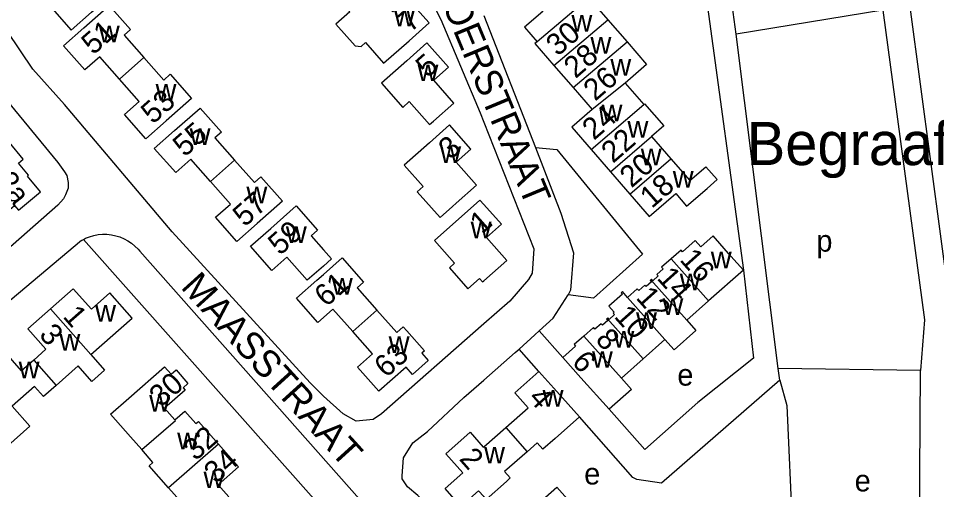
# Model space of a CAD drawing. Extents: x 156721 to 158827, y 386657 to 388950.
# Drawn here: x 157643.5 to 157813.5, y 387906.7 to 387994 of the extents above; entities that cross this region are included whole.
import ezdxf

# ---------------------------------------------------------------- set-up
doc = ezdxf.new("R2010")
doc.units = 0
for name, color, linetype in [('BLT_Basislijn', 7, 'Continuous'), ('BLT_Bebouwing', 7, 'Continuous'), ('BLT_Centroide', 7, 'Continuous'), ('BLT_Huisnummer', 7, 'Continuous'), ('BLT_Huisnummer_ tussenligend', 7, 'Continuous'), ('BLT_Onderverdeling_panden', 7, 'Continuous'), ('BLT_Straatnaam', 7, 'Continuous'), ('BLT_Terrein_beschrifting', 7, 'Continuous')]:
    doc.layers.add(name, color=color, linetype=linetype)

msp = doc.modelspace()

# ---------------------------------------------------------------- linework, layer by layer
at = {"layer": 'BLT_Basislijn'}
for p, q in [((157776.33, 387991.1), (157775.24, 387999.47)), ((157808.47, 387996.14), (157816.14, 387938.84)), ((157729.65, 387994.57), (157739.24, 387970.11)), ((157803.51, 387995.51), (157776.33, 387991.1)), ((157803.51, 387995.51), (157811.19, 387938.17)), ((157784.15, 387929.2), (157776.33, 387991.1)), ((157655.2, 387952.9), (157607.65, 387912.92)), ((157655.2, 387952.9), (157655.56, 387953.09)), ((157714.8, 387886.36), (157655.56, 387953.09)), ((157665.97, 387950.9), (157716.61, 387893.79)), ((157811.19, 387938.17), (157810.49, 387928.79)), ((157744.27, 387931.19), (157739.9, 387936.14)), ((157739.86, 387928.63), (157736.2, 387932.77)), ((157810.49, 387928.79), (157784.15, 387929.2)), ((157784.43, 387926.99), (157784.15, 387929.2))]:
    msp.add_line(p, q, dxfattribs=at)
for points in [[(157729.65, 387937.43), (157710.74, 387920.77), (157709.2, 387919.75), (157706.04, 387919.41), (157703.64, 387920.75), (157700, 387924.06), (157697.52, 387926.52), (157672, 387954.47), (157652.08, 387978.06), (157646.22, 387984.63), (157641.51, 387991.61), (157639.2, 387998.07), (157637.4, 388004.39), (157632.94, 388063.41)], [(157710.6, 388011.66), (157712.26, 388009.62), (157718.62, 387999.92), (157721.68, 387993.82), (157728.97, 387976.53), (157729.65, 387974.81)], [(157775.24, 387999.47), (157770.88, 387997.59), (157777.69, 387947.4)], [(157637.31, 387983.7), (157650.8, 387967.3), (157652.08, 387965.57)], [(157729.65, 387974.81), (157738.93, 387951.34), (157738.61, 387946.81), (157737.93, 387945.64), (157734.46, 387941.67), (157729.65, 387937.43)], [(157739.24, 387970.11), (157743.92, 387957.94), (157746.24, 387950.6), (157745.7, 387943.68), (157745.27, 387942.79)], [(157739.24, 387970.11), (157743.14, 387969.71), (157759.05, 387950.33), (157749.93, 387942.2), (157745.27, 387942.79)], [(157652.08, 387965.57), (157652.48, 387964.89), (157652.71, 387963.62), (157652.74, 387962.59), (157652.21, 387961.34), (157651.87, 387960.61), (157650.81, 387959.45), (157629.6, 387940.77)], [(157655.56, 387953.09), (157655.93, 387953.28), (157656.69, 387953.58), (157657.47, 387953.81), (157658.28, 387953.96), (157659.09, 387954.03), (157659.91, 387954.03), (157660.73, 387953.94), (157661.53, 387953.77), (157662.31, 387953.53), (157663.07, 387953.21), (157663.79, 387952.82), (157664.46, 387952.36), (157665.09, 387951.84), (157665.67, 387951.25), (157665.97, 387950.9)], [(157777.69, 387947.4), (157779.58, 387931.11), (157769.27, 387922.86), (157759.45, 387914.16), (157752.83, 387921.63)], [(157739.9, 387936.14), (157742.5, 387938.51), (157745.27, 387942.79)], [(157736.2, 387932.77), (157739.08, 387935.39), (157739.9, 387936.14)], [(157729.65, 387927.04), (157735.48, 387932.11), (157736.2, 387932.77)], [(157810.2, 387889.4), (157810.21, 387890.38), (157810.49, 387928.79)], [(157729.65, 387892.59), (157717.44, 387905.68), (157715.52, 387907.28), (157714.56, 387908.71), (157714.56, 387909.31), (157714.77, 387912.64), (157716.51, 387915.42), (157719.23, 387917.49), (157725.93, 387923.8), (157729.65, 387927.04)], [(157784.43, 387926.99), (157762.53, 387907.95), (157757.97, 387908.63), (157757.24, 387909), (157747.36, 387920.2)], [(157784.43, 387926.99), (157785.75, 387922.32), (157786.76, 387898.85)]]:
    msp.add_lwpolyline(points, dxfattribs=at)
at = {"layer": 'BLT_Bebouwing'}
for p, q in [((157749.19, 387997.71), (157752.62, 387993.75)), ((157752.62, 387993.75), (157756.16, 387989.68)), ((157742.64, 387985.3), (157746.19, 387981.21)), ((157746.19, 387981.21), (157749.73, 387977.13)), ((157755.81, 387982.04), (157759.26, 387978.07)), ((157760.7, 387972.16), (157764.28, 387968.03)), ((157749.53, 387969.73), (157753.12, 387965.59)), ((157753.12, 387965.59), (157756.7, 387961.45)), ((157777.69, 387947.4), (157771.25, 387941.69)), ((157771.25, 387941.69), (157767.22, 387938.12)), ((157763.18, 387934.54), (157759.12, 387930.94)), ((157759.12, 387930.94), (157755.12, 387927.4)), ((157729.65, 387914.67), (157733.7, 387918.24))]:
    msp.add_line(p, q, dxfattribs=at)
for points in [[(157657.06, 387995.14), (157661.77, 387999.31), (157661.15, 388000), (157657.81, 388003.78), (157656.62, 388002.72), (157652.84, 388006.99), (157652.12, 388006.35), (157648.38, 388003.03), (157651.01, 388000), (157652.11, 387998.74), (157649.35, 387996.31), (157653.31, 387991.83), (157657.06, 387995.14)], [(157704.68, 387995.39), (157704.85, 387995.2), (157702.27, 387992.93), (157705.84, 387988.9), (157706.93, 387988.83), (157707.73, 387989.54), (157711.12, 387985.7), (157715.82, 387989.86), (157719.57, 387993.17), (157715.6, 387997.66), (157712.84, 387995.22), (157709.17, 387999.36)], [(157662.25, 387982.77), (157658.59, 387986.91), (157655.82, 387984.47), (157651.86, 387988.95), (157655.61, 387992.26), (157660.31, 387996.42), (157664.27, 387991.94), (157663.08, 387990.88), (157666.74, 387986.74)], [(157739.37, 387996.72), (157740.59, 387995.31), (157737.18, 387992.37), (157739.5, 387989.69)], [(157720.35, 387974.98), (157724.09, 387978.3), (157720.38, 387982.59), (157723.1, 387985), (157719.14, 387989.47), (157715.4, 387986.16), (157710.69, 387982), (157714.66, 387977.53), (157715.85, 387978.59), (157719.62, 387974.34), (157720.35, 387974.98)], [(157739.5, 387989.69), (157739.1, 387989.38), (157742.64, 387985.3)], [(157756.16, 387989.68), (157759.79, 387985.49), (157755.81, 387982.04)], [(157666.74, 387986.74), (157670.41, 387982.59), (157671.61, 387983.65), (157675.56, 387979.18), (157670.86, 387975.02), (157667.11, 387971.71), (157663.14, 387976.19), (157665.9, 387978.63), (157662.25, 387982.77)], [(157679.08, 387963.79), (157675.42, 387967.94), (157672.63, 387965.48), (157668.67, 387969.93), (157672.42, 387973.24), (157677.13, 387977.41), (157681.08, 387972.94), (157679.88, 387971.88), (157683.54, 387967.73)], [(157759.26, 387978.07), (157759.42, 387978.21), (157762.95, 387974.14), (157760.7, 387972.16)], [(157749.73, 387977.13), (157745.95, 387973.86), (157749.53, 387969.73)], [(157724.54, 387959.79), (157728.28, 387963.11), (157724.53, 387967.4), (157727.28, 387969.82), (157723.32, 387974.29), (157719.58, 387970.97), (157714.89, 387966.8), (157718.4, 387962.86), (157717.32, 387961.9), (157721.58, 387957.11), (157723.83, 387959.15), (157724.54, 387959.79)], [(157683.54, 387967.73), (157687.21, 387963.59), (157688.4, 387964.65), (157692.37, 387960.16), (157687.68, 387956.01), (157683.93, 387952.7), (157679.97, 387957.17), (157682.75, 387959.62), (157679.08, 387963.79)], [(157764.28, 387968.03), (157767.8, 387963.97), (157770.76, 387966.53), (157772.82, 387964.15)], [(157756.7, 387961.45), (157760.28, 387957.32), (157765.18, 387961.57), (157767.19, 387959.25), (157770.96, 387962.53), (157772.82, 387964.15)], [(157729.65, 387959.56), (157728.93, 387960.37), (157720.52, 387952.87)], [(157699.96, 387951.17), (157701.47, 387949.47), (157700.73, 387948.82), (157699.96, 387948.15), (157696.97, 387945.52), (157693.23, 387949.77), (157690.45, 387947.33), (157686.49, 387951.8), (157690.23, 387955.12), (157694.92, 387959.27), (157698.89, 387954.79), (157697.69, 387953.73), (157699.96, 387951.17)], [(157729.65, 387945.41), (157733.91, 387949.18), (157730.14, 387953.45), (157732.92, 387955.89), (157729.65, 387959.56)], [(157777.69, 387947.4), (157775.4, 387949.99), (157772.09, 387953.74), (157769.82, 387951.7), (157768.78, 387952.86), (157766.42, 387950.77), (157766.15, 387951.08), (157764.35, 387949.49)], [(157720.52, 387952.87), (157724.26, 387948.66), (157723.29, 387947.8), (157726.71, 387943.95), (157728.87, 387945.86), (157729.44, 387945.22), (157729.65, 387945.41)], [(157705.4, 387936.02), (157701.74, 387940.16), (157699.96, 387938.6), (157698.96, 387937.71), (157694.99, 387942.19), (157698.73, 387945.51), (157699.96, 387946.59), (157703.43, 387949.66), (157707.39, 387945.19), (157706.19, 387944.12), (157709.86, 387939.97)], [(157764.35, 387949.49), (157762.56, 387947.91), (157762.83, 387947.6), (157761.69, 387946.59), (157761.93, 387946.31), (157760.93, 387945.43), (157760.68, 387945.7), (157760.58, 387945.61)], [(157760.58, 387945.61), (157760.45, 387945.49), (157760.69, 387945.21), (157759.7, 387944.34), (157759.45, 387944.61), (157758.33, 387943.62), (157758.05, 387943.93), (157756.27, 387942.35)], [(157656.95, 387931.74), (157664.57, 387938.47), (157660.43, 387943.17), (157657.02, 387940.16), (157653.68, 387943.94), (157649.47, 387940.23)], [(157756.27, 387942.35), (157755.32, 387943.43), (157755.07, 387943.21), (157755.3, 387942.95), (157752.81, 387940.74), (157753.8, 387939.62), (157753.59, 387939.43), (157753.84, 387939.15), (157752.83, 387938.27), (157752.59, 387938.54), (157752.47, 387938.44)], [(157649.47, 387940.23), (157645.27, 387936.52), (157648.62, 387932.73), (157646.36, 387930.74)], [(157709.86, 387939.97), (157713.54, 387935.82), (157714.74, 387936.89), (157715.38, 387936.17), (157718.69, 387932.43), (157718.19, 387931.99), (157719.38, 387930.64), (157716.47, 387928.06), (157715.27, 387929.41), (157710.25, 387924.97), (157706.29, 387929.42), (157709.07, 387931.87), (157705.4, 387936.02)], [(157752.47, 387938.44), (157752.35, 387938.33), (157752.59, 387938.05), (157751.6, 387937.18), (157751.36, 387937.46), (157750.23, 387936.46), (157749.96, 387936.76), (157748.16, 387935.17)], [(157767.22, 387938.12), (157768.9, 387936.23), (157764.86, 387932.65), (157763.18, 387934.54)], [(157748.16, 387935.17), (157746.36, 387933.59), (157746.63, 387933.28), (157744.27, 387931.19)], [(157646.36, 387930.74), (157644.1, 387928.75), (157640.76, 387932.54), (157636.55, 387928.82)], [(157656.95, 387931.74), (157659.48, 387928.89), (157657.1, 387926.78), (157654.58, 387929.64), (157650.49, 387926.04)], [(157744.27, 387931.19), (157747.61, 387927.46), (157752.83, 387921.63)], [(157636.55, 387928.82), (157632.34, 387925.11), (157635.68, 387921.32), (157633.35, 387919.27), (157636.86, 387915.27), (157637.54, 387914.59), (157639.92, 387916.7), (157641.55, 387914.86), (157645.66, 387918.49), (157642.38, 387922.2)], [(157663.93, 387923.67), (157670.56, 387929.51), (157671.79, 387928.11), (157672.69, 387928.91), (157674.9, 387926.41), (157673.99, 387925.61), (157674.37, 387925.18), (157670.59, 387921.85), (157672.5, 387919.68)], [(157733.7, 387918.24), (157737.84, 387921.9), (157735.37, 387924.67), (157739.86, 387928.63)], [(157739.86, 387928.63), (157743.18, 387924.89), (157747.36, 387920.2)], [(157755.12, 387927.4), (157756.98, 387925.28), (157752.83, 387921.63)], [(157650.49, 387926.04), (157648.14, 387923.96), (157646.49, 387925.83), (157642.38, 387922.2)], [(157660.57, 387920.7), (157663.93, 387923.67)], [(157672.5, 387919.68), (157674.33, 387921.29), (157676.38, 387918.96), (157676.83, 387919.36), (157680.53, 387915.16)], [(157664.27, 387916.51), (157660.57, 387920.7)], [(157747.36, 387920.2), (157742.87, 387916.24), (157740.6, 387914.23), (157739.54, 387915.43), (157737.65, 387913.77)], [(157666.35, 387914.15), (157664.27, 387916.51)], [(157729.65, 387905.44), (157728.69, 387906.53), (157725.41, 387903.63), (157722.49, 387906.95), (157725.77, 387909.85), (157722.64, 387913.39), (157727.11, 387917.36), (157729.56, 387914.59), (157729.65, 387914.67)], [(157680.53, 387915.16), (157684.25, 387910.94), (157680.49, 387907.62), (157682.46, 387905.39)], [(157671.33, 387907.08), (157667.73, 387911.16), (157668.43, 387911.78), (157666.35, 387914.15)], [(157737.65, 387913.77), (157733.5, 387910.1), (157734.56, 387908.9), (157733.84, 387908.26), (157730.1, 387904.93), (157729.65, 387905.44)], [(157677.74, 387901.23), (157675.65, 387903.59), (157674.95, 387902.97), (157671.33, 387907.08)], [(157748.97, 387896.77), (157745.23, 387893.45), (157741.46, 387897.7), (157738.69, 387895.25), (157734.72, 387899.71), (157738.46, 387903.04), (157743.16, 387907.22), (157747.12, 387902.76), (157745.93, 387901.69), (157749.71, 387897.43), (157748.97, 387896.77)]]:
    msp.add_lwpolyline(points, dxfattribs=at)
msp.add_lwpolyline([(157627.34, 387967.41), (157633.43, 387959.93), (157633.43, 387959.93), (157636.9, 387962.84), (157641.07, 387957.86), (157642.83, 387959.34), (157643.56, 387958.48), (157647.63, 387961.87), (157645.2, 387964.78), (157645.41, 387964.97), (157643.56, 387967.21), (157644.42, 387967.95), (157641.86, 387971.01), (157641, 387970.28), (157639.78, 387971.72), (157635.33, 387967.99), (157633.42, 387970.25), (157631.73, 387968.85), (157630.65, 387970.13)], close=True, dxfattribs=at)
at = {"layer": 'BLT_Onderverdeling_panden'}
for p, q in [((157742.64, 387985.3), (157752.62, 387993.75)), ((157746.19, 387981.21), (157756.16, 387989.68)), ((157666.74, 387986.74), (157662.25, 387982.77)), ((157755.81, 387982.04), (157749.73, 387977.13)), ((157749.53, 387969.73), (157759.26, 387978.07)), ((157753.12, 387965.59), (157760.7, 387972.16)), ((157683.54, 387967.73), (157679.08, 387963.79)), ((157756.7, 387961.45), (157764.28, 387968.03)), ((157771.25, 387941.69), (157764.35, 387949.49)), ((157767.22, 387938.12), (157760.58, 387945.61)), ((157763.18, 387934.54), (157756.27, 387942.35)), ((157649.47, 387940.23), (157656.95, 387931.74)), ((157709.86, 387939.97), (157705.4, 387936.02)), ((157759.12, 387930.94), (157752.47, 387938.44)), ((157755.12, 387927.4), (157748.16, 387935.17)), ((157646.36, 387930.74), (157650.49, 387926.04)), ((157733.7, 387918.24), (157737.65, 387913.77)), ((157680.53, 387915.16), (157671.33, 387907.08))]:
    msp.add_line(p, q, dxfattribs=at)
for points in [[(157749.19, 387997.71), (157749.09, 387997.81), (157739.5, 387989.69)], [(157666.35, 387914.15), (157672.6, 387919.56), (157672.5, 387919.68)]]:
    msp.add_lwpolyline(points, dxfattribs=at)

# ---------------------------------------------------------------- texts
at = {"layer": 'BLT_Centroide'}
for s, p in [('w', (157713.03, 387992.53)), ('w', (157745.87, 387991.56)), ('w', (157658.41, 387989.59)), ('w', (157749.39, 387987.47)), ('w', (157753.07, 387983.41)), ('w', (157717.39, 387982.39)), ('w', (157668.91, 387978.8)), ('w', (157751.45, 387974.97)), ('w', (157756.24, 387971.91)), ('w', (157675.21, 387970.59)), ('w', (157721.59, 387967.22)), ('w', (157758.7, 387966.81)), ('w', (157764.62, 387962.69)), ('w', (157685.72, 387959.77)), ('w', (157693.02, 387952.41)), ('w', (157727.22, 387953.28)), ('p', (157791.2, 387950.81)), ('w', (157771.66, 387947.72)), ('w', (157765.92, 387943.66)), ('w', (157701.53, 387942.84)), ('w', (157762.72, 387939.11)), ('w', (157657.72, 387937.84)), ('w', (157757.83, 387936.5)), ('w', (157651.11, 387932.48)), ('w', (157712.05, 387932.03)), ('w', (157753.64, 387933.06)), ('w', (157749.67, 387929.31)), ('w', (157643.57, 387927.38)), ('e', (157765.47, 387926)), ('w', (157740.53, 387922.09)), ('w', (157667.73, 387921.19)), ('w', (157672.91, 387914.19)), ('w', (157729.71, 387911.59)), ('w', (157677.78, 387907.02)), ('e', (157748.23, 387907.69)), ('e', (157798.29, 387906.41))]:
    msp.add_text(s, height=4, dxfattribs=at).set_placement(p)
at = {"layer": 'BLT_Huisnummer'}
for s, rotation, p in [('7', 41.4727, (157716.07, 387991.29)), ('51', 41.4737, (157657.38, 387987.11)), ('30', 40.954, (157743.34, 387986.86)), ('5', 41.5945, (157719.26, 387982.87)), ('26', 40.954, (157750.26, 387978.55)), ('53', 41.4899, (157668.41, 387974.29)), ('55', 41.4012, (157674.3, 387968.21)), ('22', 40.954, (157753.56, 387967.05)), ('3', 41.6269, (157723.47, 387967.68)), ('2a', 307.6629, (157639.18, 387963.78)), ('18', 40.954, (157760.73, 387958.68)), ('57', 41.4785, (157685.4, 387955.26)), ('1', 41.5379, (157729.28, 387953.91)), ('59', 41.3685, (157691.92, 387949.98)), ('14', 311.8305, (157761.54, 387945.82)), ('61', 41.4707, (157700.5, 387940.43)), ('1', 311.2929, (157651.6, 387938.73)), ('10', 311.8305, (157753.61, 387938.72)), ('63', 41.473, (157711.58, 387927.31)), ('6', 311.8305, (157745.78, 387930.27)), ('30', 41.3979, (157669.93, 387921.86)), ('4', 311.463, (157737.73, 387923.59)), ('34', 41.3979, (157680.07, 387907.72)), ('2', 311.4057, (157724.96, 387912.35))]:
    msp.add_text(s, height=4, rotation=rotation, dxfattribs=at).set_placement(p)
at = {"layer": 'BLT_Huisnummer_ tussenligend'}
for s, rotation, p in [('28', 40.954, (157746.63, 387982.74)), ('24', 40.954, (157750.04, 387971.32)), ('20', 40.954, (157756.98, 387962.49)), ('16', 311.8305, (157765.76, 387949.23)), ('12', 311.8305, (157757.65, 387942.2)), ('3', 311.2929, (157647.18, 387935.32)), ('8', 311.8305, (157750.15, 387934.4)), ('32', 41.3979, (157676.3, 387911.93))]:
    msp.add_text(s, height=4, rotation=rotation, dxfattribs=at).set_placement(p)
at = {"layer": 'BLT_Straatnaam'}
for s, rotation, p in [('ROERSTRAAT', 292.5646, (157720.06, 388001.12)), ('MAASSTRAAT', 312.2024, (157673.41, 387944.15))]:
    msp.add_text(s, height=5, rotation=rotation, dxfattribs=at).set_placement(p)
at = {"layer": 'BLT_Terrein_beschrifting'}
msp.add_text('Begraafplaats', height=8, dxfattribs=at).set_placement((157778.31, 387966.84))

doc.saveas('drawing.dxf')
